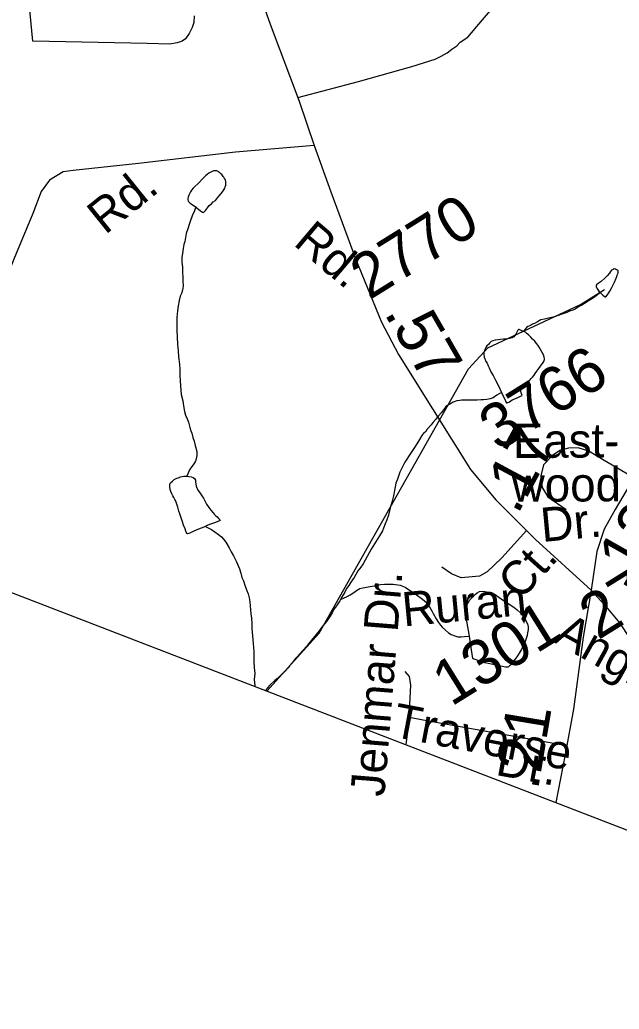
# Model space of a CAD drawing. Extents: x 2001466 to 31450019, y -30647475 to 847247.
# Drawn here: x 2062762 to 2066097, y 650626 to 656127 of the extents above; entities that cross this region are included whole.
import ezdxf

# ---------------------------------------------------------------- set-up
doc = ezdxf.new("R2010")
doc.units = 0
for name, color, linetype in [('Exist Boundary Political CountyLine', 7, 'Continuous'), ('Exist Hydrographic Misc Water Feature', 7, 'Continuous'), ('Exist Road Non-System Type 51', 7, 'Continuous'), ('Exist Road Non-System Type 51 Label', 7, 'Continuous'), ('Exist Road Secondary Mileage Hundredths English Label', 7, 'Continuous'), ('Exist Road Secondary Type 41 Attributed', 7, 'Continuous'), ('Exist Road Secondary Type 51 Attributed', 7, 'Continuous'), ('Exist Road Secondary Type 51 Label', 7, 'Continuous'), ('Exist Road Secondary Type 51 Number Label', 7, 'Continuous')]:
    doc.layers.add(name, color=color, linetype=linetype)

msp = doc.modelspace()

# ---------------------------------------------------------------- linework, layer by layer
at = {"layer": 'Exist Boundary Political CountyLine'}
msp.add_lwpolyline([(2025347, 667357.1), (2026293.9, 666990.5), (2073692.9, 648709.4), (2076162.7, 647794.5), (2078580.1, 646988.2), (2083338.8, 645254.9), (2086621.1, 644117.9)], dxfattribs=at)
at = {"layer": 'Exist Hydrographic Misc Water Feature'}
for points in [[(2063742.2, 655086.6), (2063746.3, 655082.6), (2063768.4, 655064.6), (2063778.5, 655058.6), (2063784.4, 655056.6), (2063790.4, 655060.6), (2063796.3, 655066.7), (2063806.2, 655082.7), (2063816.2, 655094.7), (2063828.3, 655104.7), (2063838.4, 655114.7), (2063850.2, 655122.7), (2063862.3, 655136.7), (2063872.2, 655148.8), (2063882, 655160.8), (2063890, 655170.8), (2063898.2, 655182.8), (2063902.1, 655190.8), (2063904.2, 655198.8), (2063908.1, 655208.8), (2063908.1, 655218.8), (2063908.1, 655226.8), (2063906, 655236.8), (2063901.9, 655244.8), (2063898, 655252.8), (2063893.9, 655256.8), (2063890, 655260.8), (2063885.9, 655266.8), (2063880, 655270.7), (2063875.9, 655276.7), (2063869.9, 655280.7), (2063865.8, 655284.7), (2063857.8, 655286.7), (2063847.8, 655286.7), (2063839.8, 655286.7), (2063827.9, 655282.7), (2063813.9, 655274.6), (2063795.9, 655260.6), (2063778.1, 655242.5), (2063758, 655220.6), (2063752.2, 655214.6), (2063736, 655200.5), (2063726.2, 655190.5), (2063718.2, 655180.5), (2063712, 655170.5), (2063706.1, 655160.5), (2063702.2, 655152.4), (2063698.3, 655140.4), (2063696.2, 655134.4), (2063696.2, 655126.4), (2063698.3, 655118.4), (2063708.3, 655110.5), (2063718.2, 655102.5), (2063738.3, 655088.6), (2063742.2, 655086.6)], [(2063742.2, 655086.6), (2063734.4, 655064.6), (2063720.4, 655036.5), (2063710.4, 655006.5), (2063704.5, 654988.5), (2063696.5, 654964.5), (2063688.7, 654938.5), (2063680.7, 654894.5), (2063674.7, 654878.5), (2063670.8, 654856.5), (2063666.7, 654828.5), (2063662.8, 654808.4), (2063662.8, 654780.5), (2063666.9, 654752.5), (2063666.9, 654722.5), (2063669, 654696.5), (2063669.2, 654676.5), (2063671, 654646.5), (2063667.1, 654624.5), (2063661.2, 654606.5), (2063655.2, 654590.5), (2063649.3, 654566.5), (2063643.3, 654536.5), (2063639.5, 654508.5), (2063635.6, 654472.5), (2063635.6, 654446.5), (2063635.6, 654402.5), (2063637.6, 654362.5), (2063639.7, 654324.5), (2063643.8, 654286.5), (2063645.8, 654252.6), (2063649.9, 654212.5), (2063652, 654182.5), (2063652, 654156.5), (2063652.2, 654150.5), (2063656.1, 654092.6), (2063660.2, 654044.6), (2063668.4, 654008.6), (2063672.3, 653980.7), (2063678.4, 653948.7), (2063684.6, 653928.7), (2063692.6, 653908.7), (2063700.6, 653890.7), (2063708.6, 653860.8), (2063714.5, 653842.7), (2063718.6, 653828.7), (2063724.8, 653804.8), (2063732.7, 653784.8), (2063738.7, 653760.8), (2063746.9, 653726.9), (2063746.9, 653704.9), (2063744.8, 653694.9), (2063740.7, 653678.9), (2063737.1, 653668.8), (2063730.9, 653658.8), (2063720.9, 653644.8)], [(2065992.6, 654610.8), (2065994.7, 654606.9), (2066006.8, 654596.9), (2066018.7, 654586.9), (2066022.8, 654586.9), (2066034.7, 654603), (2066044.7, 654619), (2066056.6, 654639), (2066064.6, 654657), (2066070.5, 654669), (2066080.4, 654691.1), (2066086.5, 654705.1), (2066088.4, 654713.1), (2066090.4, 654721), (2066090.4, 654725), (2066090.4, 654731), (2066088.4, 654735), (2066082.4, 654737), (2066076.5, 654741), (2066068.5, 654743), (2066062.6, 654739), (2066054.6, 654735), (2066048.4, 654727), (2066042.5, 654718.9), (2066030.6, 654702.9), (2066022.6, 654696.9), (2066016.6, 654690.9), (2065996.5, 654672.9), (2065980.5, 654660.9), (2065970.7, 654652.9), (2065968.6, 654648.9), (2065968.6, 654642.8), (2065972.5, 654634.8), (2065984.6, 654618.8), (2065992.6, 654610.8)], [(2064136.2, 652395.3), (2064427.9, 652717.7), (2065257.9, 654187.1), (2065365.8, 654302.9), (2065881.9, 654545.1), (2066014.8, 654627.7)], [(2065992.6, 654610.8), (2065960.6, 654586.8), (2065942.8, 654574.8), (2065926.8, 654564.8), (2065912.9, 654554.7), (2065888.9, 654540.7), (2065870.8, 654530.7), (2065852.8, 654518.7), (2065838.8, 654512.6), (2065821, 654506.6), (2065805, 654500.5), (2065789, 654494.5), (2065773, 654488.5), (2065736.9, 654476.4), (2065712.9, 654470.4), (2065702.9, 654468.3), (2065680.9, 654462.3), (2065661.1, 654458.3)], [(2065661.1, 654458.3), (2065643, 654448.3), (2065625.2, 654438.2), (2065615.1, 654434.2), (2065603, 654428.2), (2065595, 654424.1), (2065589.1, 654422.1), (2065583.1, 654418.1), (2065573.1, 654408.1), (2065565.3, 654394.1)], [(2065565.3, 654394.1), (2065551.2, 654400.1), (2065541.3, 654406.1), (2065537.2, 654406.1), (2065533.3, 654402.1), (2065529.2, 654394), (2065527.2, 654390), (2065521.2, 654380), (2065515.3, 654370), (2065511.2, 654364), (2065501.1, 654360), (2065487.2, 654356), (2065477.1, 654354), (2065467.3, 654352), (2065453.3, 654351.9), (2065437.3, 654349.9), (2065423.4, 654347.9), (2065407.4, 654345.9), (2065393.3, 654341.9), (2065385.3, 654337.8), (2065375.4, 654329.8), (2065369.3, 654321.8), (2065361.3, 654313.8), (2065355.3, 654305.8), (2065351.4, 654297.7), (2065347.5, 654287.7), (2065343.4, 654277.7), (2065343.4, 654265.7), (2065345.5, 654251.7), (2065349.4, 654241.8), (2065351.4, 654237.8)], [(2065441.9, 654056), (2065451.9, 654034), (2065459.9, 654018), (2065466.1, 654004), (2065470, 653998), (2065474.1, 653998), (2065485.9, 654004), (2065501.7, 654014.1), (2065525.9, 654024.1), (2065533.9, 654028.1), (2065547.9, 654034.1), (2065557.9, 654038.2), (2065551.8, 654054.2), (2065547.9, 654070.2), (2065547.7, 654078.2), (2065551.8, 654084.2), (2065555.7, 654088.2), (2065571.7, 654100.2), (2065585.8, 654112.2), (2065597.7, 654122.2), (2065607.7, 654132.3), (2065615.5, 654140.3), (2065623.5, 654152.3), (2065629.5, 654160.3), (2065639.5, 654174.3), (2065649.6, 654188.3), (2065659.4, 654202.3), (2065669.5, 654216.4), (2065677.5, 654228.4), (2065681.4, 654238.4), (2065681.4, 654244.4), (2065679.5, 654252.4), (2065675.4, 654264.3), (2065669.3, 654278.3), (2065659.4, 654294.3), (2065651.4, 654306.3), (2065645.3, 654316.3), (2065637.3, 654328.3), (2065627.2, 654340.3), (2065615.1, 654352.2), (2065605.3, 654362.2), (2065593.2, 654376.2), (2065585.2, 654382.2), (2065575.1, 654390.1), (2065565.3, 654394.1)], [(2065351.4, 654237.8), (2065355.5, 654227.7), (2065361.7, 654217.7), (2065367.6, 654203.8), (2065373.6, 654191.8), (2065383.6, 654169.8), (2065395.7, 654149.8), (2065409.7, 654123.9), (2065425.7, 654091.9), (2065441.9, 654056)], [(2065441.9, 654056), (2065415.8, 654039.9), (2065395.9, 654025.9), (2065379.9, 654019.8), (2065369.9, 654017.8), (2065360, 654015.8), (2065342, 654013.8), (2065329.9, 654013.8), (2065305.9, 654011.7), (2065292, 654011.7), (2065278, 654011.6), (2065268, 654011.6), (2065257.9, 654011.6), (2065239.9, 654011.6), (2065220, 654011.6), (2065209.9, 654011.5), (2065194, 654009.5), (2065173.9, 654001.5), (2065164, 653995.5), (2065132, 653977.4)], [(2065132, 653977.4), (2065126.1, 653967.4), (2065106, 653941.3), (2065092, 653925.3), (2065076.3, 653907.4), (2065062.1, 653889.3), (2065050.2, 653875.3), (2065028.3, 653851.2), (2065020.3, 653839.2), (2065008.4, 653827.2), (2065004.3, 653823.2), (2064998.3, 653815.2)], [(2064998.3, 653815.2), (2064986.4, 653793.1), (2064962.4, 653755.2), (2064950.3, 653739.1), (2064938.7, 653721.1), (2064924.5, 653699.1), (2064914.7, 653685.1), (2064904.6, 653667), (2064892.7, 653645), (2064876.7, 653613), (2064870.8, 653595), (2064862.8, 653573), (2064854.8, 653551), (2064847, 653510.9), (2064841.1, 653480.9), (2064833.1, 653451), (2064825.1, 653419), (2064819.1, 653396.9), (2064813.2, 653372.9), (2064803.3, 653346.9), (2064795.3, 653324.9), (2064785.3, 653300.9), (2064779.3, 653286.9), (2064763.3, 653258.8), (2064745.5, 653228.8), (2064717.6, 653184.7), (2064695.7, 653142.8), (2064671.7, 653102.7), (2064659.8, 653084.7), (2064643.8, 653062.7), (2064631.9, 653042.6), (2064621.9, 653026.7), (2064604, 653000.6), (2064591.9, 652982.6), (2064580, 652964.6), (2064570, 652944.6), (2064552.1, 652914.5), (2064546.2, 652904.5)], [(2063720.9, 653644.8), (2063712.9, 653636.8), (2063706.9, 653624.8), (2063703, 653616.8), (2063697.1, 653602.8), (2063691.1, 653590.8)], [(2063795.5, 653311), (2063771.5, 653301), (2063747.5, 653290.9), (2063727.6, 653282.9), (2063711.6, 653274.9), (2063701.8, 653270.9), (2063695.6, 653268.9), (2063691.7, 653270.8), (2063685.6, 653284.8), (2063681.5, 653296.8), (2063673.5, 653316.8), (2063667.5, 653336.8), (2063663.4, 653346.7), (2063657.5, 653364.7), (2063653.4, 653380.7), (2063647.4, 653394.7), (2063641.3, 653416.7), (2063637.4, 653428.7), (2063633.3, 653440.7), (2063629.4, 653450.6), (2063625.3, 653460.6), (2063619.4, 653470.6), (2063613.4, 653480.6), (2063607.3, 653492.6), (2063603.2, 653504.6), (2063599.3, 653516.6), (2063597.2, 653528.6), (2063597.2, 653534.6), (2063597.2, 653544.6), (2063601.1, 653552.6), (2063611.2, 653562.6), (2063621, 653570.6), (2063635.1, 653578.7), (2063645, 653580.7), (2063657.1, 653586.7), (2063675.1, 653590.8), (2063691.1, 653590.8)], [(2063691.1, 653590.8), (2063703, 653588.8), (2063717.2, 653586.8), (2063727, 653582.8), (2063735, 653576.9), (2063739.1, 653566.9), (2063739.1, 653556.9), (2063741.2, 653546.9), (2063743.2, 653534.9), (2063753.3, 653512.9), (2063765.1, 653494.9), (2063775.2, 653480.9), (2063783.4, 653467), (2063791.4, 653453), (2063801.2, 653435), (2063813.3, 653415), (2063825.2, 653401), (2063837.5, 653387), (2063843.5, 653379.1), (2063851.5, 653371.1), (2063859.5, 653363.1), (2063869.5, 653353.1), (2063875.5, 653347.1), (2063877.5, 653343.2), (2063851.5, 653333.1), (2063823.6, 653323.1), (2063799.6, 653313.1), (2063795.5, 653311)], [(2063795.5, 653311), (2063829.5, 653293.1), (2063847.6, 653281.1), (2063867.5, 653265.2), (2063883.7, 653253.2), (2063895.8, 653239.2), (2063907.7, 653223.2), (2063927.8, 653191.3), (2063937.8, 653169.3), (2063951.7, 653147.4), (2063967.7, 653113.3), (2063983.9, 653075.4), (2063991.9, 653051.4), (2063998.1, 653027.4), (2064006.1, 653007.5), (2064016.1, 652977.5), (2064024.1, 652957.5), (2064032.1, 652935.6), (2064038.3, 652913.6), (2064042.4, 652891.6), (2064044.2, 652869.5), (2064046.3, 652847.5), (2064048.5, 652823.6), (2064050.4, 652799.6), (2064052.4, 652769.6), (2064052.6, 652743.6), (2064056.5, 652701.6), (2064060.6, 652659.7), (2064064.7, 652615.7), (2064064.7, 652587.7), (2064064.9, 652557.7), (2064067, 652525.7), (2064069, 652493.7), (2064067, 652459.7), (2064069.2, 652425.7), (2064069.6, 652421)], [(2064546.2, 652904.5), (2064584.1, 652920.6), (2064600.1, 652930.6), (2064620, 652942.6), (2064636, 652954.7), (2064654, 652964.7), (2064669.8, 652968.8), (2064681.9, 652970.8), (2064700, 652974.8), (2064711.9, 652976.8), (2064734, 652980.9), (2064745.9, 652982.9), (2064769.9, 652986.9), (2064791.8, 652988.9), (2064811.9, 652989), (2064839.8, 652989.1), (2064865.9, 652985.1), (2064878, 652983.1), (2064905.9, 652973.2), (2064923.9, 652959.2), (2064949.9, 652943.2), (2064974.1, 652927.3), (2064996.1, 652911.4), (2065012.1, 652899.4), (2065026, 652885.5), (2065042, 652863.4), (2065056.2, 652837.5), (2065062.1, 652825.5), (2065078.1, 652797.5), (2065092.2, 652775.6), (2065102.3, 652761.6), (2065112.3, 652749.6), (2065130.4, 652733.6), (2065146.4, 652719.7), (2065162.4, 652709.7), (2065182.5, 652701.7), (2065198.5, 652695.8), (2065218.4, 652695.9), (2065236.4, 652697.9), (2065264.3, 652699.9)], [(2065264.3, 652699.9), (2065250.1, 652783.9), (2065246, 652845.8), (2065250.1, 652867.8), (2065252, 652877.8), (2065258.1, 652889.8), (2065265.9, 652901.9), (2065278, 652913.9), (2065286, 652921.9), (2065297.9, 652933.9), (2065305.9, 652942), (2065319.9, 652948), (2065334, 652950), (2065350, 652948), (2065374, 652944.1), (2065391.8, 652940.1), (2065407.8, 652932.2), (2065427.9, 652918.1), (2065448, 652902.2), (2065467.9, 652890.3), (2065510.1, 652862.4), (2065530, 652846.4), (2065550.1, 652828.4), (2065560, 652814.5), (2065566.1, 652806.5), (2065572.1, 652798.5), (2065580.1, 652782.5), (2065586.2, 652768.5), (2065590.1, 652752.5), (2065590.1, 652736.6), (2065586.2, 652718.5), (2065584.4, 652704.5), (2065580.3, 652686.5), (2065574.3, 652670.5), (2065566.3, 652654.5), (2065552.4, 652624.4), (2065540.5, 652606.4), (2065530.4, 652590.5), (2065518.5, 652572.4), (2065506.4, 652560.4), (2065500.5, 652550.4), (2065490.5, 652538.4), (2065480.6, 652530.3), (2065476.7, 652528.3), (2065464.6, 652528.3), (2065376.7, 652546.2), (2065348.6, 652552.1), (2065328.5, 652560.1), (2065300.6, 652568), (2065288.5, 652572), (2065282.5, 652575.9), (2065274.5, 652624), (2065264.3, 652699.9)], [(2064546.2, 652904.5), (2064542.1, 652896.5), (2064532.2, 652880.5), (2064518.1, 652862.5), (2064508.3, 652846.5), (2064500.3, 652830.4), (2064488.4, 652812.4), (2064468.5, 652782.4), (2064448.4, 652758.4), (2064428.5, 652730.3), (2064410.4, 652710.3), (2064392.6, 652688.3), (2064368.6, 652658.2), (2064358.8, 652644.2), (2064334.6, 652618.2), (2064320.6, 652602.1), (2064304.8, 652586.1), (2064296.8, 652576.1), (2064288.9, 652566.1), (2064276.8, 652552.1), (2064263, 652536.1), (2064255, 652524.1), (2064238.8, 652506), (2064222.8, 652490), (2064209.1, 652478), (2064195.1, 652465.9), (2064181, 652453.9), (2064153.1, 652427.8), (2064141.2, 652413.9), (2064129, 652398.1)]]:
    msp.add_lwpolyline(points, dxfattribs=at)
at = {"layer": 'Exist Road Non-System Type 51'}
for points in [[(2063732.3, 656148.5), (2063729.6, 656112.5), (2063721, 656084.7), (2063704.4, 656051), (2063683.8, 656021.4), (2063665.5, 656007.8), (2063637.3, 655998.4), (2063595.1, 655991.2), (2063471.2, 655995.8), (2062835.5, 656008.7), (2062800.6, 656357.4)], [(2064308.2, 655695.1), (2064646.9, 655783.9), (2064942.6, 655867.9), (2065073.5, 655909.2), (2065105.8, 655924.6), (2065140.2, 655943.9), (2065166.6, 655963.3), (2065193, 655982.8), (2065211.4, 656002.4), (2065254, 656031.6), (2065274.4, 656055.1), (2065305.2, 656090.5), (2065401.4, 656202.6)], [(2065581.1, 653287.4), (2065444.5, 653135.7), (2065362.6, 653058.5), (2065319.2, 653034.4), (2065217.9, 653024.8), (2065164.4, 653047.2), (2065110.9, 653084.7)], [(2064927.9, 652247.6), (2064938.5, 652428.1), (2064930.5, 652476.2), (2064906.5, 652503)], [(2064927.9, 652247.6), (2064909.7, 652097)], [(2065805.1, 652091), (2065056.1, 652223.5), (2064927.9, 652247.6)]]:
    msp.add_lwpolyline(points, dxfattribs=at)
at = {"layer": 'Exist Road Secondary Type 41 Attributed'}
msp.add_lwpolyline([(2064400.8, 655428.7), (2063962.2, 655391.7), (2063421.8, 655328.3), (2063058.7, 655290.3), (2063003.8, 655281.9), (2062927.8, 655235.4), (2062881.4, 655172), (2062834.9, 655049.5), (2062729.4, 654796), (2062628, 654542.5), (2062514, 654327), (2062418, 654168.5), (2062092.9, 653803.1), (2061951.4, 653657.3), (2061765.6, 653484.1), (2061613.7, 653368.2)], dxfattribs=at)
at = {"layer": 'Exist Road Secondary Type 51 Attributed'}
for points in [[(2063511.5, 657876.1), (2063619.2, 657582.5), (2063752.2, 657212.8), (2064004.5, 656526.2), (2064154.3, 656103.7), (2064315.8, 655674.8), (2064400.8, 655428.7)], [(2064400.8, 655428.7), (2064492.6, 655171), (2064632, 654794.9), (2064774.5, 654446.3), (2064869.5, 654266.8), (2065057.4, 653964.7), (2065269.5, 653626.7), (2065411, 653457.7), (2065630.5, 653238), (2065941.4, 652955.9)], [(2066178.3, 653581.2), (2066013.2, 653677.4), (2065928.7, 653729.1), (2065869.6, 653747.1), (2065814.7, 653746), (2065766.2, 653733.4), (2065726, 653704.8), (2065676.4, 653653.1), (2065660.6, 653591.8), (2065669, 653527.4), (2065699.7, 653475.6), (2065802, 653404.8)], [(2066178.3, 653581.2), (2066074.4, 653403.8), (2066013.2, 653295), (2065972.5, 653171.4), (2065941.4, 652955.9)], [(2065941.4, 652955.9), (2065897, 652695), (2065842.2, 652293.6), (2065796.2, 652042.2), (2065745.3, 651774.7)], [(2065941.4, 652955.9), (2066013.2, 652876.7), (2066099.7, 652773.2), (2066171.5, 652663.3), (2066264.4, 652488), (2066346.7, 652247.2), (2066489.7, 651761.6)]]:
    msp.add_lwpolyline(points, dxfattribs=at)

# ---------------------------------------------------------------- texts
at = {"layer": 'Exist Road Non-System Type 51 Label'}
for s, rotation, p in [('Ct.', 48.0077, (2065547.5, 652892.6)), ('Jenmar Dr.', 85.3667, (2064790, 651804.7)), ('Ruran', 5.4428, (2064898.1, 652754)), ('Traverse', 349.1393, (2064828.4, 652142.8)), ('Dr.', 349.5791, (2065403.7, 651929.7))]:
    msp.add_text(s, height=190, rotation=rotation, dxfattribs=at).set_placement(p)
at = {"layer": 'Exist Road Secondary Mileage Hundredths English Label'}
for s, rotation, p in [('.57', 299.9137, (2064786.4, 654497.1)), ('.17', 61.792, (2065531.1, 653371.4)), ('.13', 60.6334, (2066139.8, 652943.3)), ('.21', 80.519, (2065644.8, 651840.1))]:
    msp.add_text(s, height=250, rotation=rotation, dxfattribs=at).set_placement(p)
at = {"layer": 'Exist Road Secondary Type 51 Label'}
for s, rotation, p in [('Rd.', 38.836, (2063236.9, 654928.8)), ('Rd.', 319.7484, (2064278.9, 654878.9)), ('East-', 0.2985, (2065505.6, 653691.2)), ('wood', 0.2985, (2065499.8, 653447.2)), ('Dr.', 5.3436, (2065668.5, 653223.7)), ('Angier', 330.8939, (2065724.1, 652670.7))]:
    msp.add_text(s, height=190, rotation=rotation, dxfattribs=at).set_placement(p)
at = {"layer": 'Exist Road Secondary Type 51 Number Label'}
for s, p in [('2770', (2064705.2, 654565.6)), ('3766', (2065422.6, 653723.9)), ('2770', (2065979, 652676)), ('1301', (2065162.1, 652305.9))]:
    msp.add_text(s, height=250, rotation=31.918, dxfattribs=at).set_placement(p)

doc.saveas('drawing.dxf')
